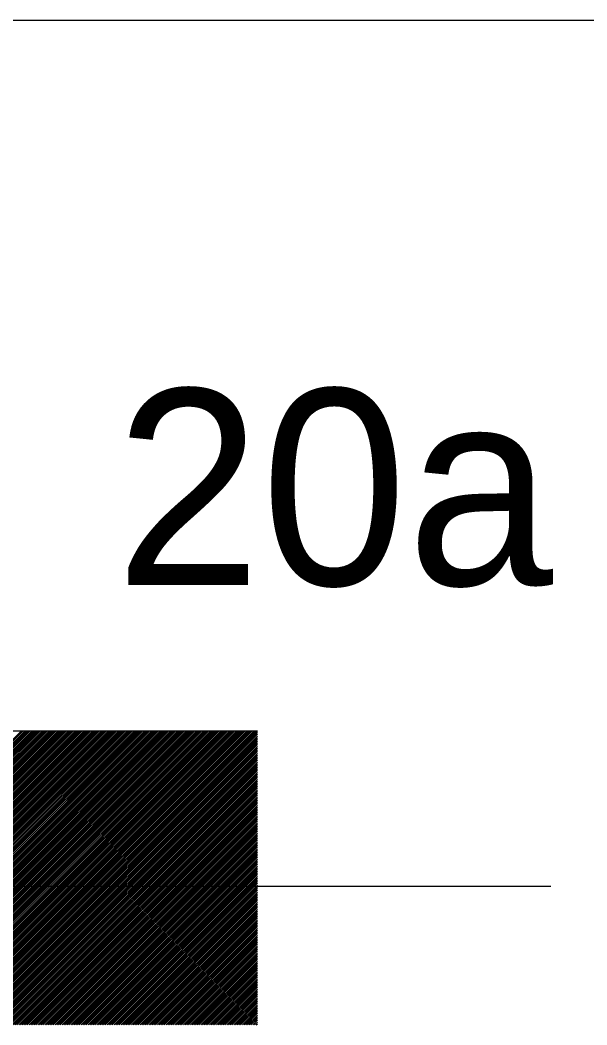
# Model space of a CAD drawing. Extents: x -28 to 822, y 61 to 665.
# Drawn here: x 103.23 to 109.01, y 161.49 to 171.74 of the extents above; entities that cross this region are included whole.
import ezdxf

# ---------------------------------------------------------------- set-up
doc = ezdxf.new("R2010")
doc.units = 0

# ---------------------------------------------------------------- blocks, each defined once
blk = doc.blocks.new('_X11')
for p, q in [((349.932, 431.55), (352.932, 434.55)), ((349.949, 431.55), (352.949, 434.55)), ((349.967, 431.55), (352.967, 434.55)), ((349.985, 431.55), (352.985, 434.55)), ((350.002, 431.55), (353.002, 434.55)), ((350.02, 431.55), (353.02, 434.55)), ((350.038, 431.55), (353.038, 434.55)), ((350.055, 431.55), (353.055, 434.55)), ((350.073, 431.55), (353.073, 434.55)), ((350.091, 431.55), (353.091, 434.55)), ((350.108, 431.55), (353.108, 434.55)), ((350.126, 431.55), (353.126, 434.55)), ((350.144, 431.55), (353.144, 434.55)), ((350.162, 431.55), (353.162, 434.55)), ((350.179, 431.55), (353.179, 434.55)), ((350.197, 431.55), (353.197, 434.55)), ((350.215, 431.55), (353.215, 434.55)), ((350.232, 431.55), (353.232, 434.55)), ((350.25, 431.55), (353.25, 434.55)), ((350.268, 431.55), (353.268, 434.55)), ((350.285, 431.55), (353.285, 434.55)), ((350.303, 431.55), (353.303, 434.55)), ((350.321, 431.55), (353.321, 434.55)), ((350.338, 431.55), (353.338, 434.55)), ((350.356, 431.55), (353.356, 434.55)), ((350.374, 431.55), (353.374, 434.55)), ((350.391, 431.55), (353.391, 434.55)), ((350.409, 431.55), (353.409, 434.55)), ((350.427, 431.55), (353.427, 434.55)), ((350.444, 431.55), (353.444, 434.55)), ((350.462, 431.55), (353.462, 434.55)), ((350.48, 431.55), (353.48, 434.55)), ((350.497, 431.55), (353.497, 434.55)), ((350.515, 431.55), (353.515, 434.55)), ((350.533, 431.55), (353.533, 434.55)), ((350.55, 431.55), (353.55, 434.55)), ((350.568, 431.55), (353.568, 434.55)), ((350.586, 431.55), (353.586, 434.55)), ((350.603, 431.55), (353.603, 434.55)), ((350.621, 431.55), (353.621, 434.55)), ((350.639, 431.55), (353.639, 434.55)), ((350.657, 431.55), (353.657, 434.55)), ((350.674, 431.55), (353.674, 434.55)), ((350.692, 431.55), (353.692, 434.55)), ((350.71, 431.55), (353.71, 434.55)), ((350.727, 431.55), (353.727, 434.55)), ((350.745, 431.55), (353.745, 434.55)), ((350.763, 431.55), (353.763, 434.55)), ((350.78, 431.55), (353.78, 434.55)), ((350.798, 431.55), (353.798, 434.55)), ((350.816, 431.55), (353.816, 434.55)), ((350.833, 431.55), (353.833, 434.55)), ((350.851, 431.55), (353.851, 434.55)), ((350.869, 431.55), (353.869, 434.55)), ((350.886, 431.55), (353.886, 434.55)), ((350.904, 431.55), (353.904, 434.55)), ((350.922, 431.55), (353.922, 434.55)), ((350.939, 431.55), (353.939, 434.55)), ((350.957, 431.55), (353.957, 434.55)), ((350.975, 431.55), (353.975, 434.55)), ((350.992, 431.55), (353.992, 434.55)), ((351.01, 431.55), (354.01, 434.55)), ((351.028, 431.55), (354.028, 434.55)), ((351.045, 431.55), (354.045, 434.55)), ((351.063, 431.55), (354.063, 434.55)), ((351.081, 431.55), (354.081, 434.55)), ((351.098, 431.55), (354.098, 434.55)), ((351.116, 431.55), (354.116, 434.55)), ((351.134, 431.55), (354.134, 434.55)), ((351.151, 431.55), (354.151, 434.55)), ((351.169, 431.55), (354.169, 434.55)), ((351.187, 431.55), (354.187, 434.55)), ((351.205, 431.55), (354.205, 434.55)), ((351.222, 431.55), (354.222, 434.55)), ((351.24, 431.55), (354.24, 434.55)), ((351.258, 431.55), (354.258, 434.55)), ((351.275, 431.55), (354.275, 434.55)), ((351.293, 431.55), (354.293, 434.55)), ((351.311, 431.55), (354.311, 434.55)), ((351.328, 431.55), (354.328, 434.55)), ((351.346, 431.55), (354.346, 434.55)), ((351.364, 431.55), (354.364, 434.55)), ((351.381, 431.55), (354.381, 434.55)), ((351.399, 431.55), (354.399, 434.55)), ((351.417, 431.55), (354.417, 434.55)), ((351.434, 431.55), (354.434, 434.55)), ((351.452, 431.55), (354.452, 434.55)), ((351.47, 431.55), (354.47, 434.55)), ((351.487, 431.55), (354.487, 434.55)), ((351.505, 431.55), (354.505, 434.55)), ((351.523, 431.55), (354.523, 434.55)), ((351.54, 431.55), (354.54, 434.55)), ((351.558, 431.55), (354.558, 434.55)), ((351.576, 431.55), (354.576, 434.55)), ((351.593, 431.55), (354.593, 434.55)), ((351.611, 431.55), (354.611, 434.55)), ((351.629, 431.55), (354.629, 434.55)), ((351.646, 431.55), (354.646, 434.55)), ((351.664, 431.55), (354.664, 434.55)), ((351.682, 431.55), (354.682, 434.55)), ((351.699, 431.55), (354.699, 434.55)), ((351.717, 431.55), (354.717, 434.55)), ((351.735, 431.55), (354.735, 434.55)), ((351.753, 431.55), (354.753, 434.55)), ((351.77, 431.55), (354.77, 434.55)), ((351.788, 431.55), (354.788, 434.55)), ((351.806, 431.55), (354.806, 434.55)), ((351.823, 431.55), (354.823, 434.55)), ((351.841, 431.55), (354.841, 434.55)), ((351.859, 431.55), (354.859, 434.55)), ((351.876, 431.55), (354.876, 434.55)), ((351.894, 431.55), (354.894, 434.55)), ((351.912, 431.55), (354.912, 434.55)), ((351.929, 431.55), (354.929, 434.55)), ((351.947, 431.55), (354.947, 434.55)), ((351.965, 431.55), (354.965, 434.55)), ((351.982, 431.55), (354.982, 434.55)), ((352, 431.55), (355, 434.55)), ((352.018, 431.55), (355.018, 434.55)), ((352.035, 431.55), (355.035, 434.55)), ((352.053, 431.55), (355.053, 434.55)), ((352.071, 431.55), (355.071, 434.55)), ((352.088, 431.55), (355.088, 434.55)), ((352.106, 431.55), (355.106, 434.55)), ((352.124, 431.55), (355.124, 434.55)), ((352.141, 431.55), (355.141, 434.55)), ((352.159, 431.55), (355.159, 434.55)), ((352.177, 431.55), (355.177, 434.55)), ((352.194, 431.55), (355.194, 434.55)), ((352.212, 431.55), (355.212, 434.55)), ((352.23, 431.55), (355.23, 434.55)), ((352.247, 431.55), (355.247, 434.55)), ((352.265, 431.55), (355.265, 434.55)), ((352.283, 431.55), (355.283, 434.55)), ((352.301, 431.55), (355.301, 434.55)), ((352.318, 431.55), (355.318, 434.55)), ((352.336, 431.55), (355.336, 434.549)), ((352.354, 431.55), (355.336, 434.532)), ((352.371, 431.55), (355.336, 434.514)), ((352.389, 431.55), (355.336, 434.496)), ((352.407, 431.55), (355.336, 434.479)), ((352.424, 431.55), (355.336, 434.461)), ((352.442, 431.55), (355.336, 434.443)), ((352.46, 431.55), (355.336, 434.425)), ((352.477, 431.55), (355.336, 434.408)), ((352.495, 431.55), (355.336, 434.39)), ((352.513, 431.55), (355.336, 434.372)), ((352.53, 431.55), (355.336, 434.355)), ((352.548, 431.55), (355.336, 434.337)), ((352.566, 431.55), (355.336, 434.319)), ((352.583, 431.55), (355.336, 434.302)), ((352.601, 431.55), (355.336, 434.284)), ((352.619, 431.55), (355.336, 434.266)), ((352.636, 431.55), (355.336, 434.249)), ((352.654, 431.55), (355.336, 434.231)), ((352.672, 431.55), (355.336, 434.213)), ((352.689, 431.55), (355.336, 434.196)), ((352.707, 431.55), (355.336, 434.178)), ((352.725, 431.55), (355.336, 434.16)), ((352.742, 431.55), (355.336, 434.143)), ((352.76, 431.55), (355.336, 434.125)), ((352.778, 431.55), (355.336, 434.107)), ((352.795, 431.55), (355.336, 434.09)), ((352.813, 431.55), (355.336, 434.072)), ((352.831, 431.55), (355.336, 434.054)), ((352.849, 431.55), (355.336, 434.037)), ((352.866, 431.55), (355.336, 434.019)), ((352.884, 431.55), (355.336, 434.001)), ((352.902, 431.55), (355.336, 433.984)), ((352.919, 431.55), (355.336, 433.966)), ((352.937, 431.55), (355.336, 433.948)), ((352.955, 431.55), (355.336, 433.931)), ((352.972, 431.55), (355.336, 433.913)), ((352.99, 431.55), (355.336, 433.895)), ((353.008, 431.55), (355.336, 433.877)), ((353.025, 431.55), (355.336, 433.86)), ((353.043, 431.55), (355.336, 433.842)), ((353.061, 431.55), (355.336, 433.824)), ((353.078, 431.55), (355.336, 433.807)), ((353.096, 431.55), (355.336, 433.789)), ((353.114, 431.55), (355.336, 433.771)), ((353.131, 431.55), (355.336, 433.754)), ((353.149, 431.55), (355.336, 433.736)), ((353.167, 431.55), (355.336, 433.718)), ((353.184, 431.55), (355.336, 433.701)), ((353.202, 431.55), (355.336, 433.683)), ((353.22, 431.55), (355.336, 433.665)), ((353.237, 431.55), (355.336, 433.648)), ((353.255, 431.55), (355.336, 433.63)), ((353.273, 431.55), (355.336, 433.612)), ((353.29, 431.55), (355.336, 433.595)), ((353.308, 431.55), (355.336, 433.577)), ((353.326, 431.55), (355.336, 433.559)), ((353.344, 431.55), (355.336, 433.542)), ((353.361, 431.55), (355.336, 433.524)), ((353.379, 431.55), (355.336, 433.506)), ((353.397, 431.55), (355.336, 433.489)), ((353.414, 431.55), (355.336, 433.471)), ((353.432, 431.55), (355.336, 433.453)), ((353.45, 431.55), (355.336, 433.436)), ((353.467, 431.55), (355.336, 433.418)), ((353.485, 431.55), (355.336, 433.4)), ((353.503, 431.55), (355.336, 433.383)), ((353.52, 431.55), (355.336, 433.365)), ((353.538, 431.55), (355.336, 433.347)), ((353.556, 431.55), (355.336, 433.329)), ((353.573, 431.55), (355.336, 433.312)), ((353.591, 431.55), (355.336, 433.294)), ((353.609, 431.55), (355.336, 433.276)), ((353.626, 431.55), (355.336, 433.259)), ((353.644, 431.55), (355.336, 433.241)), ((353.662, 431.55), (355.336, 433.223)), ((353.679, 431.55), (355.336, 433.206)), ((353.697, 431.55), (355.336, 433.188)), ((353.715, 431.55), (355.336, 433.17)), ((353.732, 431.55), (355.336, 433.153)), ((353.75, 431.55), (355.336, 433.135)), ((353.768, 431.55), (355.336, 433.117)), ((353.785, 431.55), (355.336, 433.1)), ((353.803, 431.55), (355.336, 433.082)), ((353.821, 431.55), (355.336, 433.064)), ((353.838, 431.55), (355.336, 433.047)), ((353.856, 431.55), (355.336, 433.029)), ((353.874, 431.55), (355.336, 433.011)), ((353.892, 431.55), (355.336, 432.994)), ((353.909, 431.55), (355.336, 432.976)), ((353.927, 431.55), (355.336, 432.958)), ((353.945, 431.55), (355.336, 432.941)), ((353.962, 431.55), (355.336, 432.923)), ((353.98, 431.55), (355.336, 432.905)), ((353.998, 431.55), (355.336, 432.888)), ((354.015, 431.55), (355.336, 432.87)), ((354.033, 431.55), (355.336, 432.852)), ((354.051, 431.55), (355.336, 432.834)), ((354.068, 431.55), (355.336, 432.817)), ((354.086, 431.55), (355.336, 432.799)), ((354.104, 431.55), (355.336, 432.781)), ((354.121, 431.55), (355.336, 432.764)), ((354.139, 431.55), (355.336, 432.746)), ((354.157, 431.55), (355.336, 432.728)), ((354.174, 431.55), (355.336, 432.711)), ((354.192, 431.55), (355.336, 432.693)), ((354.21, 431.55), (355.336, 432.675)), ((354.227, 431.55), (355.336, 432.658)), ((354.245, 431.55), (355.336, 432.64)), ((354.263, 431.55), (355.336, 432.622)), ((354.28, 431.55), (355.336, 432.605)), ((354.298, 431.55), (355.336, 432.587)), ((354.316, 431.55), (355.336, 432.569)), ((354.333, 431.55), (355.336, 432.552)), ((354.351, 431.55), (355.336, 432.534)), ((354.369, 431.55), (355.336, 432.516)), ((354.386, 431.55), (355.336, 432.499)), ((354.404, 431.55), (355.336, 432.481)), ((354.422, 431.55), (355.336, 432.463)), ((354.44, 431.55), (355.336, 432.446)), ((354.457, 431.55), (355.336, 432.428)), ((354.475, 431.55), (355.336, 432.41)), ((354.493, 431.55), (355.336, 432.393)), ((354.51, 431.55), (355.336, 432.375)), ((354.528, 431.55), (355.336, 432.357)), ((354.546, 431.55), (355.336, 432.34)), ((354.563, 431.55), (355.336, 432.322)), ((354.581, 431.55), (355.336, 432.304)), ((354.599, 431.55), (355.336, 432.286)), ((354.616, 431.55), (355.336, 432.269)), ((354.634, 431.55), (355.336, 432.251)), ((354.652, 431.55), (355.336, 432.233)), ((354.669, 431.55), (355.336, 432.216)), ((354.687, 431.55), (355.336, 432.198)), ((354.705, 431.55), (355.336, 432.18)), ((354.722, 431.55), (355.336, 432.163)), ((354.74, 431.55), (355.336, 432.145)), ((354.758, 431.55), (355.336, 432.127)), ((354.775, 431.55), (355.336, 432.11)), ((354.793, 431.55), (355.336, 432.092)), ((354.811, 431.55), (355.336, 432.074)), ((354.828, 431.55), (355.336, 432.057)), ((354.846, 431.55), (355.336, 432.039)), ((354.864, 431.55), (355.336, 432.021)), ((354.881, 431.55), (355.336, 432.004)), ((354.899, 431.55), (355.336, 431.986)), ((354.917, 431.55), (355.336, 431.968)), ((354.934, 431.55), (355.336, 431.951)), ((354.952, 431.55), (355.336, 431.933)), ((354.97, 431.55), (355.336, 431.915)), ((354.988, 431.55), (355.336, 431.898)), ((355.005, 431.55), (355.336, 431.88)), ((355.023, 431.55), (355.336, 431.862)), ((355.041, 431.55), (355.336, 431.845)), ((355.058, 431.55), (355.336, 431.827)), ((355.076, 431.55), (355.336, 431.809)), ((355.094, 431.55), (355.336, 431.792)), ((355.111, 431.55), (355.336, 431.774)), ((355.129, 431.55), (355.336, 431.756)), ((355.147, 431.55), (355.336, 431.738)), ((355.164, 431.55), (355.336, 431.721)), ((355.182, 431.55), (355.336, 431.703)), ((355.2, 431.55), (355.336, 431.685)), ((355.217, 431.55), (355.336, 431.668)), ((355.235, 431.55), (355.336, 431.65)), ((355.253, 431.55), (355.336, 431.632)), ((355.27, 431.55), (355.336, 431.615)), ((355.288, 431.55), (355.336, 431.597)), ((355.306, 431.55), (355.336, 431.579)), ((355.323, 431.55), (355.336, 431.562))]:
    blk.add_line(p, q)

msp = doc.modelspace()

# ---------------------------------------------------------------- linework, layer by layer
for p, q in [((5.068, 171.738), (540.616, 171.738)), ((97.651, 164.49), (105.651, 164.49)), ((105.792, 162.902), (97.792, 162.902)), ((105.792, 162.906), (108.642, 162.906))]:
    msp.add_line(p, q)

# ---------------------------------------------------------------- block references
msp.add_blockref('_X11', (-249.685, -270.06))

# ---------------------------------------------------------------- texts
msp.add_text('20a', height=2).set_placement((104.2, 165.975))

doc.saveas('drawing.dxf')
